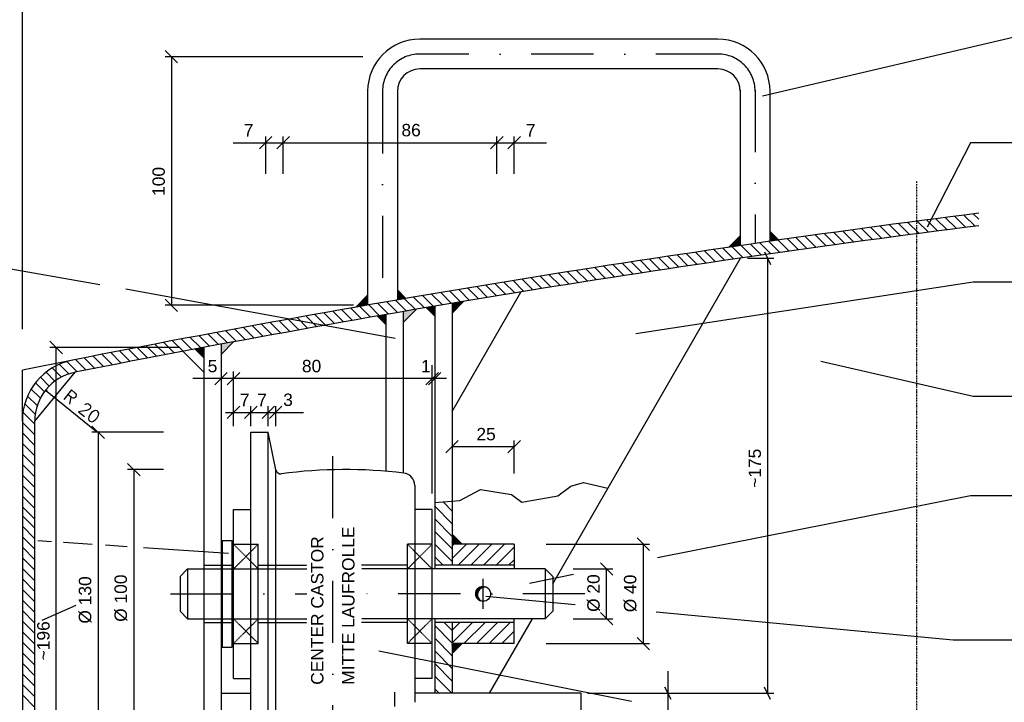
# Model space of a CAD drawing. Header units: millimetres. Extents: x -3395 to 5934498, y -177084 to 63013.
# Tile 589 of 652: x 169485 to 169881, y -36164 to -35890. Entities that reach past the tile are written whole.
import ezdxf

# ---------------------------------------------------------------- set-up
doc = ezdxf.new("R2010")
doc.units = ezdxf.units.MM
doc.linetypes.add('DASHDOT', pattern=[1, 0.5, -0.25, 0, -0.25])
doc.linetypes.add('HIDDEN', pattern=[0.375, 0.25, -0.125])
doc.layers.add('31', color=7, linetype='Continuous')
doc.layers.add('9', color=7, linetype='Continuous')
doc.layers.add('Beschriftung', color=7, linetype='Continuous', lineweight=9)
doc.styles.add('LBB3.5M1000', font='isocp.shx', dxfattribs={"height": 3.5})
doc.styles.add('ROMANS', font='ROMANS', dxfattribs={"height": 0.2})

# ---------------------------------------------------------------- blocks, each defined once
blk = doc.blocks.new('VER')
at = {"layer": '31', "color": 7, "linetype": 'Continuous'}
for p, q in [((0, -40), (40, 0)), ((0, -35.757), (35.757, 0)), ((0, -31.515), (31.515, 0)), ((0, -27.273), (27.273, 0)), ((0, -23.029), (23.029, 0)), ((0, -18.787), (18.787, 0)), ((0, -14.545), (14.545, 0)), ((0, -10.301), (10.301, 0)), ((0, -6.059), (6.059, 0)), ((0, -1.817), (1.817, 0))]:
    blk.add_line(p, q, dxfattribs=at)
blk = doc.blocks.new('PFEIL')
at = {"layer": '9', "color": 7, "linetype": 'Continuous'}
for p, q in [((-40, 0), (-20, 0)), ((-20, 5.359), (-20, -5.359)), ((0, 0), (-20, 5.359)), ((-20, 5.0491), (-18.8434, 5.0491)), ((-20, 4.5991), (-17.164, 4.5991)), ((-20, 4.1491), (-15.4846, 4.1491)), ((-20, 3.6991), (-13.8052, 3.6991)), ((-20, 3.2491), (-12.1258, 3.2491)), ((-20, 2.7991), (-10.4464, 2.7991)), ((-20, 2.3491), (-8.7669, 2.3491)), ((-20, 1.8991), (-7.0875, 1.8991)), ((-20, 1.4491), (-5.4081, 1.4491)), ((-20, 0.9991), (-3.7287, 0.9991)), ((-20, 0.5491), (-2.0493, 0.5491)), ((-20, 0.0991), (-0.3698, 0.0991)), ((-20, -5.359), (0, 0)), ((-20, -0.3509), (-1.3096, -0.3509)), ((-20, -0.8009), (-2.989, -0.8009)), ((-20, -1.2509), (-4.6684, -1.2509)), ((-20, -1.7009), (-6.3478, -1.7009)), ((-20, -2.1509), (-8.0272, -2.1509)), ((-20, -2.6009), (-9.7067, -2.6009)), ((-20, -3.0509), (-11.3861, -3.0509)), ((-20, -3.5009), (-13.0655, -3.5009)), ((-20, -3.9509), (-14.7449, -3.9509)), ((-20, -4.4009), (-16.4243, -4.4009)), ((-20, -4.8509), (-18.1038, -4.8509)), ((-20, -5.3009), (-19.7832, -5.3009))]:
    blk.add_line(p, q, dxfattribs=at)

msp = doc.modelspace()

# ---------------------------------------------------------------- linework, layer by layer
at = {"linetype": 'Continuous'}
for p, q in [((169486.14419, -36014.13995), (169486.14419, -35847.24715)), ((169766.14419, -35897.45745), (169646.14419, -35897.45745)), ((169543.65809, -35902.03395), (169548.65809, -35907.03395)), ((169623.28139, -35904.53395), (169543.65809, -35904.53395)), ((169546.15809, -35904.53395), (169546.15809, -36004.53395)), ((169766.14419, -35909.45745), (169646.14419, -35909.45745)), ((169625.14419, -35918.45745), (169625.14419, -36004.53395)), ((169637.14419, -35918.45745), (169637.14419, -36002.38715)), ((169775.14419, -35917.94995), (169775.14419, -35980.54905)), ((169787.14419, -35978.82285), (169787.14419, -35917.94995)), ((169570.96939, -35939.13385), (169697.15509, -35939.13385)), ((169586.64419, -35936.63385), (169581.64419, -35941.63385)), ((169584.14419, -35951.65665), (169584.14419, -35936.63385)), ((169588.64419, -35941.63385), (169593.64419, -35936.63385)), ((169591.14419, -35951.65665), (169591.14419, -35936.63385)), ((169679.64419, -35936.63385), (169674.64419, -35941.63385)), ((169677.14419, -35951.65665), (169677.14419, -35936.63385)), ((169681.64419, -35941.63385), (169686.64419, -35936.63385)), ((169684.14419, -35951.65665), (169684.14419, -35936.63385)), ((169847.12809, -35975.65595), (169842.67129, -35971.19915)), ((169850.87999, -35975.16525), (169846.42069, -35970.70595)), ((169854.63419, -35974.67685), (169850.17249, -35970.21515)), ((169858.39089, -35974.19085), (169853.92669, -35969.72665)), ((169862.14989, -35973.70725), (169857.68329, -35969.24065)), ((169865.91149, -35973.22615), (169861.44239, -35968.75705)), ((169869.67539, -35972.74745), (169865.20389, -35968.27595)), ((169871.14389, -35969.97335), (169868.96769, -35967.79715)), ((169790.64579, -35978.32445), (169787.14419, -35974.82285)), ((169790.27429, -35978.37725), (169787.14419, -35975.24715)), ((169817.19969, -35979.66875), (169812.76219, -35975.23125)), ((169820.93239, -35979.15885), (169816.49269, -35974.71895)), ((169824.66739, -35978.65125), (169820.22509, -35974.20895)), ((169828.40499, -35978.14605), (169823.96029, -35973.70135)), ((169832.14479, -35977.64325), (169827.69769, -35973.19615)), ((169835.88699, -35977.14285), (169831.43749, -35972.69335)), ((169839.63179, -35976.64485), (169835.17979, -35972.19285)), ((169843.37859, -35976.14925), (169838.92429, -35971.69485)), ((169775.14419, -35976.57835), (169770.49749, -35981.22505)), ((169775.14419, -35977.00265), (169770.99429, -35981.15255)), ((169775.14419, -35977.42685), (169771.49089, -35981.08015)), ((169775.14419, -35977.85105), (169771.98739, -35981.00785)), ((169775.14419, -35978.27545), (169772.48409, -35980.93555)), ((169775.14419, -35978.69965), (169772.98049, -35980.86335)), ((169775.14419, -35979.12385), (169773.47689, -35980.79115)), ((169787.42359, -35983.83365), (169783.00519, -35979.41505)), ((169791.13709, -35983.30485), (169786.71619, -35978.88395)), ((169789.90279, -35978.42995), (169787.14419, -35975.67135)), ((169789.53139, -35978.48275), (169787.14419, -35976.09555)), ((169789.15989, -35978.53565), (169787.14419, -35976.51995)), ((169788.78849, -35978.58845), (169787.14419, -35976.94415)), ((169788.41719, -35978.64135), (169787.14419, -35977.36835)), ((169788.04579, -35978.69435), (169787.14419, -35977.79275)), ((169787.67449, -35978.74725), (169787.14419, -35978.21695)), ((169787.30319, -35978.80015), (169787.14419, -35978.64115)), ((169794.85339, -35982.77825), (169790.43019, -35978.35505)), ((169798.57189, -35982.25415), (169794.14629, -35977.82855)), ((169801.90869, -35981.65805), (169797.59319, -35977.34255)), ((169805.74359, -35981.25075), (169801.31349, -35976.82065)), ((169809.74129, -35980.69585), (169805.30859, -35976.26315)), ((169813.46939, -35980.18105), (169809.03439, -35975.74605)), ((169761.49259, -35987.60125), (169757.09029, -35983.19895)), ((169765.18999, -35987.05605), (169760.78539, -35982.65145)), ((169768.88999, -35986.51305), (169764.48309, -35982.10615)), ((169772.59159, -35985.97265), (169768.18229, -35981.56335)), ((169776.29629, -35985.43435), (169771.88469, -35981.02275)), ((169775.14419, -35979.54825), (169773.97349, -35980.71895)), ((169775.14419, -35979.97245), (169774.46969, -35980.64695)), ((169775.14419, -35980.39665), (169774.96589, -35980.57495)), ((169780.00299, -35984.89845), (169775.58909, -35980.48455)), ((169783.71239, -35984.36485), (169779.29619, -35979.94865)), ((169784.89419, -35983.08118), (169787.39419, -35988.08118)), ((169465.82039, -35987.10505), (169517.39979, -35996.14475)), ((169699.64419, -36116.59243), (169775.28369, -35985.58118)), ((169735.67499, -35991.48255), (169731.28869, -35987.09625)), ((169739.35669, -35990.92115), (169734.96809, -35986.53255)), ((169743.04019, -35990.36205), (169738.64939, -35985.97125)), ((169746.72599, -35989.80525), (169742.33289, -35985.41215)), ((169750.41439, -35989.25075), (169746.01909, -35984.85535)), ((169754.10429, -35988.69865), (169749.70659, -35984.30095)), ((169757.79749, -35988.14875), (169753.39749, -35983.74875)), ((169778.05779, -35985.58118), (169788.64419, -35985.58118)), ((169786.14419, -35985.58118), (169786.14419, -36160.65665)), ((169709.97069, -35995.47635), (169705.59999, -35991.10565)), ((169713.63629, -35994.89885), (169709.26349, -35990.52605)), ((169717.30299, -35994.32385), (169712.92799, -35989.94885)), ((169720.97329, -35993.75095), (169716.59599, -35989.37365)), ((169724.64539, -35993.18045), (169720.26579, -35988.80085)), ((169728.31969, -35992.61215), (169723.93789, -35988.23035)), ((169731.99679, -35992.04615), (169727.61279, -35987.66205)), ((169684.37729, -35999.58135), (169680.02209, -35995.22615)), ((169688.02669, -35998.98815), (169683.66929, -35994.63075)), ((169691.67839, -35998.39725), (169687.31879, -35994.03765)), ((169695.33289, -35997.80845), (169690.97109, -35993.44665)), ((169698.98809, -35997.22215), (169694.62399, -35992.85815)), ((169702.64699, -35996.63785), (169698.28079, -35992.27165)), ((169706.30769, -35996.05595), (169701.93929, -35991.68755)), ((169527.86599, -35997.97905), (169636.26109, -36017.79755)), ((169640.58759, -36001.83055), (169637.14419, -35998.38715)), ((169640.22539, -36001.89265), (169637.14419, -35998.81145)), ((169639.86329, -36001.95475), (169637.14419, -35999.23565)), ((169662.52709, -36003.18775), (169658.18499, -35998.84565)), ((169666.16379, -36002.58105), (169661.81949, -35998.23675)), ((169669.80199, -36001.97665), (169665.45549, -35997.63015)), ((169673.44239, -36001.37445), (169669.09379, -35997.02585)), ((169677.08569, -36000.77445), (169672.73489, -35996.42365)), ((169680.72959, -36000.17695), (169676.37649, -35995.82395)), ((169548.65809, -36007.03395), (169543.65809, -36002.03395)), ((169625.14419, -36000.53395), (169620.33719, -36005.34095)), ((169625.14419, -36000.95825), (169620.85169, -36005.25075)), ((169625.14419, -36001.38245), (169621.36599, -36005.16065)), ((169625.14419, -36001.80665), (169621.88019, -36005.07065)), ((169625.14419, -36002.23105), (169622.39459, -36004.98065)), ((169625.14419, -36002.65525), (169622.90879, -36004.89065)), ((169625.14419, -36003.07945), (169623.42279, -36004.80085)), ((169637.13789, -36007.49635), (169632.81069, -36003.16915)), ((169640.75899, -36006.87405), (169636.42969, -36002.54475)), ((169639.50119, -36002.01685), (169637.14419, -35999.65985)), ((169639.13889, -36002.07895), (169637.14419, -36000.08425)), ((169638.77689, -36002.14115), (169637.14419, -36000.50845)), ((169638.41489, -36002.20335), (169637.14419, -36000.93265)), ((169638.05269, -36002.26555), (169637.14419, -36001.35705)), ((169637.69069, -36002.32775), (169637.14419, -36001.78125)), ((169637.32879, -36002.39005), (169637.14419, -36002.20545)), ((169644.38049, -36006.25435), (169640.04899, -36001.92285)), ((169648.00599, -36005.63645), (169643.67239, -36001.30285)), ((169651.63309, -36005.02095), (169647.29739, -36000.68525)), ((169655.26239, -36004.40765), (169650.92449, -36000.06975)), ((169658.89459, -36003.79645), (169654.55459, -35999.45645)), ((169659.14419, -36047.30835), (169686.85349, -35999.31455)), ((169659.14419, -36007.71525), (169663.9012, -36002.95824)), ((169619.50949, -36004.53395), (169543.65809, -36004.53395)), ((169615.46119, -36011.27545), (169611.14659, -36006.96085)), ((169619.06849, -36010.64015), (169614.75179, -36006.32345)), ((169622.67869, -36010.00685), (169618.35989, -36005.68805)), ((169626.28899, -36009.37615), (169621.96809, -36005.05525)), ((169625.14419, -36003.50385), (169623.93699, -36004.71105)), ((169625.14419, -36003.92805), (169624.45099, -36004.62125)), ((169625.14419, -36004.35225), (169624.96249, -36004.53395)), ((169629.90359, -36008.74725), (169625.58059, -36004.42425)), ((169633.51969, -36008.12075), (169629.19449, -36003.79555)), ((169639.64419, -36011.30808), (169644.72893, -36006.19484)), ((169639.64419, -36072.06335), (169639.64419, -36007.06538)), ((169652.14419, -36008.90504), (169648.74929, -36005.51014)), ((169652.14419, -36004.93444), (169652.14419, -36110.65665)), ((169659.14419, -36003.75455), (169659.14419, -36109.15665)), ((169593.86249, -36015.13345), (169589.56019, -36010.83115)), ((169597.45739, -36014.48485), (169593.15309, -36010.18055)), ((169601.05379, -36013.83865), (169596.74749, -36009.53235)), ((169604.65309, -36013.19445), (169600.34479, -36008.88605)), ((169608.25249, -36012.55285), (169603.94199, -36008.24235)), ((169611.85529, -36011.91315), (169607.54279, -36007.60055)), ((169632.64419, -36012.38435), (169629.13978, -36008.87995)), ((169632.64419, -36071.34885), (169632.64419, -36008.27217)), ((169572.25069, -36018.97565), (169568.05399, -36014.77895)), ((169575.92359, -36018.40785), (169571.63159, -36014.11585)), ((169579.50779, -36017.74845), (169575.21379, -36013.45445)), ((169583.09339, -36017.09145), (169578.79729, -36012.79535)), ((169586.68199, -36016.43645), (169582.38379, -36012.13825)), ((169590.27109, -36015.78385), (169585.97089, -36011.48365)), ((169497.25399, -36019.03361), (169502.25399, -36024.03361)), ((169550.83719, -36023.01905), (169546.62239, -36018.80425)), ((169554.35369, -36022.29185), (169550.18969, -36018.12785)), ((169557.96529, -36021.66285), (169553.75649, -36017.45415)), ((169561.53389, -36020.98775), (169557.32819, -36016.78205)), ((169565.10369, -36020.31495), (169560.90099, -36016.11225)), ((169568.67649, -36019.64405), (169564.47689, -36015.44445)), ((169549.13189, -36021.53361), (169497.25399, -36021.53361)), ((169499.75399, -36217.65665), (169499.75399, -36021.53361)), ((169529.53419, -36027.17185), (169525.26819, -36022.90585)), ((169533.03279, -36026.42785), (169528.82189, -36022.21695)), ((169536.58269, -36025.73395), (169532.37869, -36021.52995)), ((169540.15889, -36025.06975), (169535.93479, -36020.84565)), ((169543.71689, -36024.38395), (169539.49589, -36020.16295)), ((169547.27589, -36023.70035), (169543.05809, -36019.48255)), ((169559.14419, -36025.64125), (169555.6822, -36022.17926)), ((169559.14419, -36021.53361), (169559.14419, -36210.65665)), ((169566.14419, -36024.35615), (169571.14031, -36019.29173)), ((169566.14419, -36020.22451), (169566.14419, -36210.65665)), ((169506.43709, -36026.59565), (169486.14419, -36030.65665)), ((169511.78039, -36030.63125), (169507.53099, -36026.38185)), ((169515.32039, -36029.92865), (169511.07419, -36025.68245)), ((169518.85609, -36029.22055), (169514.62049, -36024.98495)), ((169522.40599, -36028.52995), (169518.16609, -36024.29015)), ((169525.98069, -36027.86095), (169521.71659, -36023.59685)), ((169559.14419, -36031.39865), (169550.83923, -36023.09369)), ((169486.14419, -36051.14825), (169486.14419, -36030.65665)), ((169501.85949, -36033.43715), (169498.19129, -36029.76885)), ((169504.83529, -36032.17255), (169500.97559, -36028.31305)), ((169508.24259, -36031.33605), (169504.07769, -36027.17115)), ((169651.14419, -36080.28365), (169651.14419, -36028.71455)), ((169491.14419, -36051.14825), (169507.41819, -36031.49845)), ((169496.97369, -36037.03775), (169493.43819, -36033.50225)), ((169499.25069, -36035.07215), (169495.68379, -36031.50525)), ((169656.87699, -36034.06115), (169554.77309, -36034.06115)), ((169563.64419, -36036.56115), (169568.64419, -36031.56115)), ((169568.64419, -36036.56115), (169573.64419, -36031.56115)), ((169571.14419, -36053.24825), (169571.14419, -36031.16985)), ((169653.64419, -36031.56115), (169648.64419, -36036.56115)), ((169654.64419, -36031.56115), (169649.64419, -36036.56115)), ((169493.39099, -36041.94155), (169489.71879, -36038.26935)), ((169495.01669, -36039.32335), (169491.44809, -36035.75475)), ((169515.96379, -36055.52645), (169495.53159, -36038.77785)), ((169492.13719, -36044.92795), (169488.27079, -36041.06165)), ((169491.33819, -36048.37285), (169487.13809, -36044.17275)), ((169573.64419, -36045.13035), (169568.64419, -36050.13035)), ((169580.64419, -36045.13035), (169575.64419, -36050.13035)), ((169578.14419, -36053.24825), (169578.14419, -36045.13035)), ((169587.64419, -36045.13035), (169582.64419, -36050.13035)), ((169585.14419, -36053.24825), (169585.14419, -36045.13035)), ((169585.64419, -36050.13035), (169590.64419, -36045.13035)), ((169588.14419, -36053.24825), (169588.14419, -36045.13035)), ((169491.14419, -36052.42145), (169486.45689, -36047.73415)), ((169567.91864, -36047.63035), (169599.28509, -36047.63035)), ((169486.14419, -36051.15165), (169486.14419, -36320.65665)), ((169491.14419, -36056.66405), (169486.14419, -36051.66405)), ((169514.15809, -36053.15665), (169519.15809, -36058.15665)), ((169491.14419, -36060.90785), (169486.14419, -36055.90785)), ((169542.92199, -36055.65665), (169514.15809, -36055.65665)), ((169516.65809, -36055.65665), (169516.65809, -36185.65665)), ((169578.14419, -36185.65665), (169578.14419, -36055.65665)), ((169578.14419, -36055.65665), (169585.14419, -36055.65665)), ((169585.14419, -36185.65665), (169585.14419, -36055.65665)), ((169588.16439, -36070.75705), (169585.14419, -36055.65665)), ((169491.14419, -36065.14825), (169486.14419, -36060.14825)), ((169661.64419, -36058.95465), (169656.64419, -36063.95465)), ((169684.14419, -36061.45465), (169659.14419, -36061.45465)), ((169681.64419, -36063.95465), (169686.64419, -36058.95465)), ((169684.14419, -36072.29025), (169684.14419, -36058.95465)), ((169491.14419, -36069.39205), (169486.14419, -36064.39205)), ((169491.14419, -36073.63465), (169486.14419, -36068.63465)), ((169528.52929, -36068.15665), (169533.52929, -36073.15665)), ((169491.14419, -36077.87725), (169486.14419, -36072.87725)), ((169542.92199, -36070.65665), (169528.52929, -36070.65665)), ((169531.02929, -36070.65665), (169531.02929, -36170.65665)), ((169588.14419, -36170.65665), (169588.14419, -36070.65675)), ((169491.14419, -36082.12095), (169486.14419, -36077.12095)), ((169644.14419, -36077.02205), (169644.14419, -36164.29125)), ((169491.14419, -36086.36155), (169486.14419, -36081.36155)), ((169491.14419, -36090.60525), (169486.14419, -36085.60525)), ((169659.08649, -36092.30325), (169652.14419, -36085.36085)), ((169659.06899, -36087.19455), (169655.65209, -36083.77765)), ((169491.14419, -36094.21545), (169486.14419, -36089.21555)), ((169571.14419, -36154.65665), (169571.14419, -36086.65665)), ((169571.14419, -36086.65665), (169578.14419, -36086.65665)), ((169651.14419, -36086.65665), (169644.14419, -36086.65665)), ((169651.14419, -36154.65665), (169651.14419, -36086.65665)), ((169491.14419, -36098.45625), (169486.14419, -36093.45625)), ((169659.10399, -36097.41185), (169652.14419, -36090.45205)), ((169659.10399, -36097.41185), (169652.14419, -36090.45205)), ((169491.14419, -36102.69985), (169486.14419, -36097.69985)), ((169659.12149, -36102.52055), (169652.14419, -36095.54325)), ((169733.60719, -36098.15665), (169738.60719, -36103.15665)), ((169491.14419, -36106.94245), (169486.14419, -36101.94245)), ((169492.42767, -36099.20261), (169497.88891, -36099.56215)), ((169502.66749, -36099.87676), (169502.89979, -36099.89205)), ((169502.89979, -36099.89205), (169514.26229, -36100.64015)), ((169519.65479, -36100.99515), (169528.33089, -36101.56635)), ((169534.95679, -36102.00255), (169569.14269, -36104.25325)), ((169566.64419, -36099.15665), (169570.64419, -36099.15665)), ((169566.64419, -36099.15665), (169566.64419, -36142.15665)), ((169570.64419, -36142.15665), (169570.64419, -36099.15665)), ((169659.13899, -36107.62915), (169652.14419, -36100.63435)), ((169684.14419, -36100.65665), (169659.14419, -36100.65665)), ((169659.14419, -36106.47625), (169664.96379, -36100.65665)), ((169659.14419, -36101.38515), (169659.87269, -36100.65665)), ((169661.55499, -36109.15665), (169670.05499, -36100.65665)), ((169661.55499, -36109.15665), (169670.05499, -36100.65665)), ((169666.64619, -36109.15665), (169675.14619, -36100.65665)), ((169671.73729, -36109.15665), (169680.23729, -36100.65665)), ((169676.82849, -36109.15665), (169684.14419, -36101.84095)), ((169676.82849, -36109.15665), (169684.14419, -36101.84095)), ((169684.14419, -36100.65665), (169684.14419, -36110.65665)), ((169696.99029, -36100.65665), (169738.60719, -36100.65665)), ((169736.10719, -36100.65665), (169736.10719, -36140.65665)), ((169491.14419, -36111.18505), (169486.14419, -36106.18505)), ((169655.57529, -36109.15665), (169652.14419, -36105.72555)), ((169655.57529, -36109.15665), (169652.14419, -36105.72555)), ((169684.14419, -36109.15665), (169652.14419, -36109.15665)), ((169681.91969, -36109.15665), (169684.14419, -36106.93215)), ((169723.84189, -36113.15665), (169718.84189, -36108.15665)), ((169491.14419, -36115.42855), (169486.14419, -36110.42865)), ((169549.64419, -36113.65665), (169552.64419, -36110.65665)), ((169549.64419, -36113.65665), (169549.64419, -36127.65665)), ((169552.64419, -36110.65665), (169559.14419, -36110.65665)), ((169552.64419, -36110.65665), (169552.64419, -36130.65665)), ((169696.64419, -36110.65665), (169651.14419, -36110.65665)), ((169708.03819, -36112.93355), (169690.28059, -36116.45625)), ((169696.64419, -36110.65665), (169696.64419, -36130.65665)), ((169696.64419, -36110.65665), (169699.64419, -36113.65665)), ((169699.64419, -36113.65665), (169699.64419, -36127.65665)), ((169707.89439, -36110.65665), (169723.84189, -36110.65665)), ((169721.34189, -36130.65665), (169721.34189, -36110.65665)), ((169491.14419, -36119.66955), (169486.14419, -36114.66945)), ((169670.48849, -36117.89315), (169672.81139, -36117.89315)), ((169491.14419, -36123.91305), (169486.14419, -36118.91305)), ((169668.64749, -36120.59315), (169669.42229, -36120.59315)), ((169668.67429, -36121.04315), (169669.39779, -36121.04315)), ((169668.68869, -36120.14315), (169669.51619, -36120.14315)), ((169668.76999, -36121.49315), (169669.44089, -36121.49315)), ((169668.80539, -36119.69315), (169669.68709, -36119.69315)), ((169668.94169, -36121.94315), (169669.55529, -36121.94315)), ((169669.00039, -36119.24315), (169669.95139, -36119.24315)), ((169669.29539, -36118.79315), (169670.34129, -36118.79315)), ((169669.74869, -36118.34315), (169670.96829, -36118.34315)), ((169708.66839, -36125.05075), (169672.78249, -36121.70835)), ((169491.14419, -36128.15565), (169486.14419, -36123.15565)), ((169494.12739, -36131.21025), (169507.86529, -36125.20715)), ((169669.20419, -36122.39315), (169669.75119, -36122.39315)), ((169669.59369, -36122.84315), (169670.04939, -36122.84315)), ((169670.23159, -36123.29315), (169670.49239, -36123.29315)), ((169491.14419, -36132.39915), (169486.14419, -36127.39915)), ((169549.64419, -36127.65665), (169552.64419, -36130.65665)), ((169696.64419, -36130.65665), (169699.64419, -36127.65665)), ((169718.84189, -36128.15665), (169723.84189, -36133.15665)), ((169491.14419, -36136.64175), (169486.14419, -36131.64175)), ((169552.64419, -36130.65665), (169559.14419, -36130.65665)), ((169696.64419, -36130.65665), (169651.14419, -36130.65665)), ((169652.14419, -36130.65665), (169652.14419, -36160.65665)), ((169684.14419, -36132.15665), (169652.14419, -36132.15665)), ((169659.14419, -36140.45235), (169652.14419, -36133.45235)), ((169659.14419, -36135.36115), (169655.93969, -36132.15665)), ((169659.14419, -36135.36115), (169655.93969, -36132.15665)), ((169659.14419, -36132.15665), (169659.14419, -36160.65665)), ((169659.14419, -36135.23185), (169662.21939, -36132.15665)), ((169659.14419, -36140.32305), (169667.31059, -36132.15665)), ((169659.14419, -36135.23185), (169662.21939, -36132.15665)), ((169663.90169, -36140.65665), (169672.40169, -36132.15665)), ((169668.99289, -36140.65665), (169677.49289, -36132.15665)), ((169668.99289, -36140.65665), (169677.49289, -36132.15665)), ((169674.08409, -36140.65665), (169682.58409, -36132.15665)), ((169684.14419, -36140.65665), (169684.14419, -36130.65665)), ((169684.14419, -36143.43928), (169691.52434, -36130.65665)), ((169707.89439, -36130.65665), (169723.84189, -36130.65665)), ((169491.14419, -36140.88285), (169486.14419, -36135.88275)), ((169679.17519, -36140.65665), (169684.14419, -36135.68765)), ((169491.14419, -36145.12625), (169486.14419, -36140.12625)), ((169659.14419, -36145.54345), (169652.14419, -36138.54345)), ((169684.14419, -36140.65665), (169659.14419, -36140.65665)), ((169696.99029, -36140.65665), (169738.60719, -36140.65665)), ((169738.60719, -36143.15665), (169733.60719, -36138.15665)), ((169491.14419, -36149.36885), (169486.14419, -36144.36885)), ((169566.64419, -36142.15665), (169570.64419, -36142.15665)), ((169731.32769, -36163.98105), (169629.69339, -36143.70105)), ((169659.14419, -36150.63465), (169652.14419, -36143.63465)), ((169659.14419, -36150.63465), (169652.14419, -36143.63465)), ((169674.20383, -36160.65665), (169684.14419, -36143.43928)), ((169491.14419, -36153.61225), (169486.14419, -36148.61225)), ((169659.14419, -36155.72585), (169652.14419, -36148.72585)), ((169491.14419, -36157.85415), (169486.14419, -36152.85415)), ((169658.98389, -36160.65665), (169652.14419, -36153.81695)), ((169746.05329, -36151.71555), (169746.05329, -36192.22805)), ((169491.14419, -36162.09605), (169486.14419, -36157.09605)), ((169571.14419, -36154.65665), (169578.14419, -36154.65665)), ((169651.14419, -36154.65665), (169644.14419, -36154.65665)), ((169491.14419, -36166.33945), (169486.14419, -36161.33945)), ((169566.14419, -36160.65665), (169578.14419, -36160.65665)), ((169711.14419, -36160.65665), (169644.14419, -36160.65665)), ((169653.89269, -36160.65665), (169652.14419, -36158.90815)), ((169653.89269, -36160.65665), (169652.14419, -36158.90815)), ((169711.14419, -36235.65665), (169711.14419, -36160.65665)), ((169713.64419, -36160.65665), (169788.64419, -36160.65665)), ((169747.30329, -36163.15665), (169744.80329, -36158.15665)), ((169787.39419, -36163.15665), (169784.89419, -36158.15665))]:
    msp.add_line(p, q, dxfattribs=at)
at = {"linetype": 'DASHDOT', "ltscale": 50}
for p, q in [((169766.14419, -35903.45745), (169646.14419, -35903.45745)), ((169631.14419, -35918.45745), (169631.14419, -36003.45745)), ((169781.14419, -35917.94995), (169781.14419, -35979.68245)), ((169611.14419, -36240.55715), (169611.14419, -36060.64055)), ((169671.64419, -36126.65665), (169671.64419, -36114.65665)), ((169545.82169, -36120.65665), (169600.65724, -36120.65665)), ((169712.58789, -36120.65665), (169622.65569, -36120.65665)), ((169636.14419, -36266.16315), (169636.14419, -36160.22985))]:
    msp.add_line(p, q, dxfattribs=at)
at = {"linetype": 'DASHDOT'}
msp.add_line((169846.14389, -35954.74295), (169846.14389, -36422.65665), dxfattribs=at)
at = {"linetype": 'HIDDEN'}
for p, q in [((169571.14419, -36100.65665), (169581.14419, -36100.65665)), ((169581.14419, -36110.65665), (169571.14419, -36100.65665)), ((169571.14419, -36110.65665), (169581.14419, -36100.65665)), ((169581.14419, -36140.65665), (169581.14419, -36100.65665)), ((169651.14419, -36100.65665), (169641.14419, -36100.65665)), ((169641.14419, -36140.65665), (169641.14419, -36100.65665)), ((169641.14419, -36110.65665), (169651.14419, -36100.65665)), ((169651.14419, -36110.65665), (169641.14419, -36100.65665)), ((169559.14419, -36109.15665), (169566.14419, -36109.15665)), ((169566.64419, -36109.15665), (169570.64419, -36109.15665)), ((169581.14419, -36109.15665), (169600.65724, -36109.15665)), ((169641.14419, -36109.15665), (169622.65569, -36109.15665)), ((169559.14419, -36110.65665), (169600.65724, -36110.65665)), ((169651.14419, -36110.65665), (169622.65569, -36110.65665)), ((169559.14419, -36130.65665), (169600.65724, -36130.65665)), ((169559.14419, -36132.15665), (169566.14419, -36132.15665)), ((169566.64419, -36132.15665), (169570.64419, -36132.15665)), ((169571.14419, -36140.65665), (169581.14419, -36130.65665)), ((169581.14419, -36140.65665), (169571.14419, -36130.65665)), ((169581.14419, -36132.15665), (169600.65724, -36132.15665)), ((169651.14419, -36130.65665), (169622.65569, -36130.65665)), ((169641.14419, -36132.15665), (169622.65569, -36132.15665)), ((169651.14419, -36140.65665), (169641.14419, -36130.65665)), ((169641.14419, -36140.65665), (169651.14419, -36130.65665)), ((169571.14419, -36140.65665), (169581.14419, -36140.65665)), ((169651.14419, -36140.65665), (169641.14419, -36140.65665))]:
    msp.add_line(p, q, dxfattribs=at)
at = {"linetype": 'Continuous'}
for points in [[(169964.24779, -35895.22685), (169891.87159, -35895.22685), (169784.10549, -35920.38725)], [(169971.75955, -35939.22645), (169867.87159, -35939.22645), (169850.45339, -35973.11945)], [(169991.66573, -35995.22685), (169868.87159, -35995.22685), (169733.15089, -36016.01125)], [(169966.50132, -36041.22675), (169868.87159, -36041.22675), (169807.59199, -36027.23395)], [(169486.14419, -36320.65665), (169491.14419, -36320.65665), (169491.14419, -36051.14825)], [(169652.14419, -36083.97085), (169662.21609, -36083.15385), (169670.56069, -36078.70115), (169683.07749, -36080.64915), (169687.24979, -36083.71035), (169701.71369, -36081.20575), (169706.99859, -36077.30965), (169712.00529, -36075.91825), (169721.86226, -36078.10967)], [(169969.36516, -36081.22675), (169867.87159, -36081.22675), (169741.86999, -36106.22225)], [(170030.64715, -36139.22675), (169860.87159, -36139.22675), (169741.24639, -36128.08495)]]:
    msp.add_lwpolyline(points, dxfattribs=at)
msp.add_circle((169671.64419, -36120.65665), 3, dxfattribs=at)
for centre, radius, start, end in [((169646.14419, -35918.45745), 21, 90, 180), ((169766.14419, -35918.45745), 21, 0, 90), ((169646.14419, -35918.45745), 9, 90, 180), ((169766.14419, -35918.45745), 9, 0, 90), ((170536.14419, -41228.15665), 5302.5, 97.20458334, 101.19920555), ((170536.14419, -41228.15665), 5297.5, 97.21141944, 101.19920555), ((169511.14419, -36051.1516), 25, 101.1992056, 180), ((169511.14419, -36051.15141), 20, 101.2965389, 180), ((169590.12559, -36070.36484), 2, 191.3092694, 277.81785), ((169616.14419, -36267.65665), 197, 83.1342028, 97.5096028), ((169639.16241, -36077.02207), 4.98178, 0.0002139, 83.86925), ((169672.38985, -36120.97765), 3.00238, 74.6447111, 238.7655667)]:
    msp.add_arc(centre, radius, start, end, dxfattribs=at)
at = {"linetype": 'DASHDOT', "ltscale": 50}
for centre, start, end in [((169646.14419, -35918.45745), 90, 180), ((169766.14419, -35918.45745), 0, 90)]:
    msp.add_arc(centre, 15, start, end, dxfattribs=at)
at = {"linetype": 'Continuous'}
for points in [[(169659.14419, -36003.75455), (169659.14419, -36007.71525), (169663.9012, -36002.95824)], [(169644.72893, -36006.19484), (169639.64419, -36007.06538), (169639.64419, -36011.30808)], [(169648.74929, -36005.51014), (169652.14419, -36008.90504), (169652.14419, -36004.93444)], [(169629.13978, -36008.87995), (169632.64419, -36012.38435), (169632.64419, -36008.27217)], [(169555.6822, -36022.17926), (169559.14419, -36025.64125), (169559.14419, -36021.53361)], [(169571.14031, -36019.29173), (169566.14419, -36020.22451), (169566.14419, -36024.35615)]]:
    msp.add_solid(points, dxfattribs=at)

# ---------------------------------------------------------------- block references
at = {"linetype": 'Continuous', "zscale": 0.1}
for name, p, xscale, yscale, rotation in [('PFEIL', (169495.53159, -36038.77785), 0.02999998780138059, 0.02999998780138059, 140.6576551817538), ('VER', (169659.14419, -36100.65665), 0.1, 0.1, 90)]:
    msp.add_blockref(name, p, dxfattribs=dict(at, xscale=xscale, yscale=yscale, rotation=rotation))
at = {"linetype": 'Continuous', "xscale": 0.1, "yscale": 0.1, "zscale": 0.1}
msp.add_blockref('VER', (169659.14419, -36140.65665), dxfattribs=at)

# ---------------------------------------------------------------- texts
at = {"linetype": 'Continuous', "style": 'ROMANS'}
msp.add_text('R 20', height=5, rotation=320.6580444, dxfattribs=at).set_placement((169502.15019, -36041.95085))
at = {"ltscale": 50, "char_height": 5, "width": 24.60963, "attachment_point": 7, "line_spacing_factor": 0.499988}
for s, insert in [('{\\fArial|b0|i0|c0|p34;7}', (169575.27729, -35936.6498)), ('{\\fArial|b0|i0|c0|p34;86}', (169638.7632, -35936.6498)), ('{\\fArial|b0|i0|c0|p34;7}', (169688.8458, -35936.6498)), ('{\\fArial|b0|i0|c0|p34;5}', (169560.7632, -36031.5771)), ('{\\fArial|b0|i0|c0|p34;80}', (169598.70622, -36031.5771)), ('{\\fArial|b0|i0|c0|p34;1}', (169646.63878, -36031.5771)), ('{\\fArial|b0|i0|c0|p34;7}', (169573.69808, -36045.1463)), ('{\\fArial|b0|i0|c0|p34;7}', (169580.69808, -36045.1463)), ('{\\fArial|b0|i0|c0|p34;3}', (169591.16552, -36045.1463)), ('{\\fArial|b0|i0|c0|p34;25}', (169668.94343, -36058.9706))]:
    msp.add_mtext(s, dxfattribs=dict(at, insert=insert))
at = {"ltscale": 50, "char_height": 5, "rotation": 90, "line_spacing_factor": 0.499988}
for s, insert, width, attachment_point in [('{\\fArial|b0|i0|c0|p34;100}', (169543.56842, -35960.54372), 24.60963, 7), ('{\\fArial|b0|i0|c0|p34;~175}', (169783.55452, -36078.00634), 24.60963, 7), ('{\\fArial|b0|i0|c0|p34;CENTER CASTOR\\P\\P\\PMITTE LAUFROLLE}', (169611.14419, -36157.24673), 168.08935, 4), ('{\\fArial|b0|i0|c0|p34;%%c 20}', (169718.75222, -36127.92337), 24.60963, 7), ('{\\fArial|b0|i0|c0|p34;%%c 130}', (169514.06842, -36132.62806), 24.60963, 7), ('{\\fArial|b0|i0|c0|p34;%%c 100}', (169528.43962, -36131.91449), 24.60963, 7), ('{\\fArial|b0|i0|c0|p34;%%c 40}', (169733.51752, -36128.06223), 24.60963, 7), ('{\\fArial|b0|i0|c0|p34;~196}', (169497.16432, -36147.42603), 24.60963, 7)]:
    msp.add_mtext(s, dxfattribs=dict(at, insert=insert, width=width, attachment_point=attachment_point))
at = {"layer": 'Beschriftung', "insert": (106350.01929, -34689.66028), "char_height": 200, "width": 8324.4402209, "attachment_point": 1, "style": 'LBB3.5M1000'}
msp.add_mtext('\\pi1056.3;{\\fArial|b0|i0|c0|p34;MANHOLES \\fCastellar|b0|i0|c0|p18;I\\fArial|b0|i0|c0|p34; - \\fCastellar|b0|i0|c0|p18;III\\fArial|b0|i0|c0|p34; (\\fCastellar|b0|i0|c0|p18;I\\fArial|b0|i0|c0|p34; AND \\fCastellar|b0|i0|c0|p18;II\\fArial|b0|i0|c0|p34; WITHOUT LADDER)\\P\\pi497.77;\\fArial|b0|i1|c0|p34;MONTAGEÖFFNUNGEN \\fCastellar|b0|i1|c0|p18;I\\fArial|b0|i1|c0|p34;-\\fCastellar|b0|i1|c0|p18;III\\fArial|b0|i1|c0|p34; (\\fCastellar|b0|i1|c0|p18;I\\fArial|b0|i1|c0|p34; UND \\fCastellar|b0|i1|c0|p18;II\\fArial|b0|i1|c0|p34; OHNE LEITER)}', dxfattribs=at)

doc.saveas('drawing.dxf')
